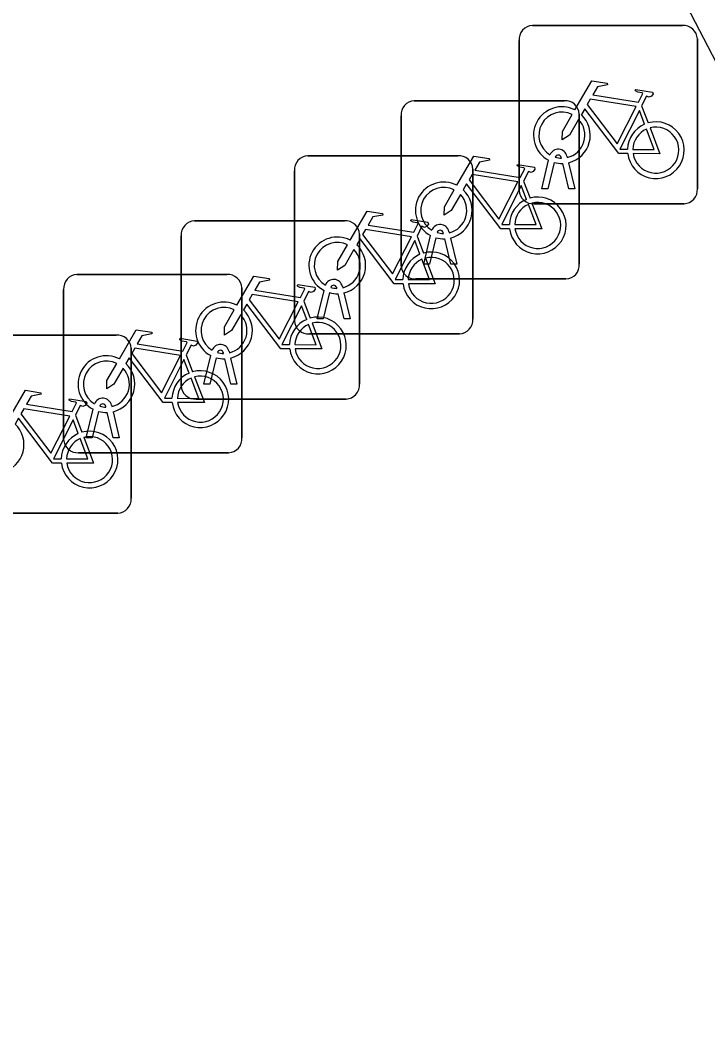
# Model space of a CAD drawing. Extents: x 158838 to 160074, y 386376 to 387776.
# Drawn here: x 159678.24 to 159682.1, y 387560.77 to 387566.4 of the extents above; entities that cross this region are included whole.
import ezdxf

# ---------------------------------------------------------------- set-up
doc = ezdxf.new("R2010")
doc.units = 0
doc.layers.add('IMGEO_Fietsenrek', color=7, linetype='Continuous')
doc.layers.add('IMGEO_Voetpad_open', color=7, linetype='Continuous')

msp = doc.modelspace()

# ---------------------------------------------------------------- linework, layer by layer
at = {"layer": 'IMGEO_Fietsenrek'}
for p, q in [((159681.1149, 387566.3685), (159681.9558, 387566.3685)), ((159681.9558, 387566.3685), (159681.1149, 387566.3685)), ((159681.0405, 387565.4439), (159681.0405, 387566.2848)), ((159681.0405, 387566.2848), (159681.0405, 387565.4439)), ((159682.0395, 387566.2941), (159682.0395, 387565.4532)), ((159682.0395, 387565.4532), (159682.0395, 387566.2941)), ((159680.4529, 387565.9465), (159681.2938, 387565.9465)), ((159681.2938, 387565.9465), (159680.4529, 387565.9465)), ((159681.7272, 387565.9182), (159681.7635, 387565.823)), ((159680.3785, 387565.0219), (159680.3785, 387565.8628)), ((159680.3785, 387565.8628), (159680.3785, 387565.0219)), ((159681.3775, 387565.8721), (159681.3775, 387565.0312)), ((159681.3775, 387565.0312), (159681.3775, 387565.8721)), ((159679.8559, 387565.6385), (159680.6968, 387565.6385)), ((159680.6968, 387565.6385), (159679.8559, 387565.6385)), ((159681.1675, 387565.4533), (159681.2058, 387565.6133)), ((159681.2779, 387565.6249), (159681.2769, 387565.6292)), ((159681.3086, 387565.6364), (159681.3104, 387565.6285)), ((159679.7815, 387564.7139), (159679.7815, 387565.5548)), ((159679.7815, 387565.5548), (159679.7815, 387564.7139)), ((159680.7805, 387565.5641), (159680.7805, 387564.7232)), ((159680.7805, 387564.7232), (159680.7805, 387565.5641)), ((159681.2362, 387565.6011), (159681.2009, 387565.4533)), ((159681.319, 387565.4533), (159681.2851, 387565.595)), ((159681.3174, 387565.5993), (159681.3524, 387565.4533)), ((159681.0652, 387565.4962), (159681.1015, 387565.401)), ((159681.2009, 387565.4533), (159681.1675, 387565.4533)), ((159681.3524, 387565.4533), (159681.319, 387565.4533)), ((159681.9651, 387565.3695), (159681.1242, 387565.3695)), ((159681.1242, 387565.3695), (159681.9651, 387565.3695)), ((159679.2209, 387565.2735), (159680.0618, 387565.2735)), ((159680.0618, 387565.2735), (159679.2209, 387565.2735)), ((159680.6466, 387565.2144), (159680.6484, 387565.2065)), ((159679.1465, 387564.3489), (159679.1465, 387565.1898)), ((159679.1465, 387565.1898), (159679.1465, 387564.3489)), ((159680.1455, 387565.1991), (159680.1455, 387564.3582)), ((159680.1455, 387564.3582), (159680.1455, 387565.1991)), ((159680.4682, 387565.1882), (159680.5045, 387565.093)), ((159680.5055, 387565.0313), (159680.5438, 387565.1913)), ((159680.5742, 387565.1791), (159680.5389, 387565.0313)), ((159680.6159, 387565.2029), (159680.6149, 387565.2072)), ((159680.657, 387565.0313), (159680.6231, 387565.173)), ((159680.6554, 387565.1773), (159680.6904, 387565.0313)), ((159680.5389, 387565.0313), (159680.5055, 387565.0313)), ((159680.6904, 387565.0313), (159680.657, 387565.0313)), ((159678.5619, 387564.9725), (159679.4028, 387564.9725)), ((159679.4028, 387564.9725), (159678.5619, 387564.9725)), ((159681.3031, 387564.9475), (159680.4622, 387564.9475)), ((159680.4622, 387564.9475), (159681.3031, 387564.9475)), ((159678.4875, 387564.0479), (159678.4875, 387564.8888)), ((159678.4875, 387564.8888), (159678.4875, 387564.0479)), ((159679.4865, 387564.8981), (159679.4865, 387564.0572)), ((159679.4865, 387564.0572), (159679.4865, 387564.8981)), ((159679.9085, 387564.7233), (159679.9468, 387564.8833)), ((159679.9772, 387564.8711), (159679.9419, 387564.7233)), ((159680.0189, 387564.8949), (159680.0179, 387564.8992)), ((159680.0496, 387564.9064), (159680.0514, 387564.8985)), ((159679.8332, 387564.8232), (159679.8695, 387564.728)), ((159680.06, 387564.7233), (159680.0261, 387564.865)), ((159680.0584, 387564.8693), (159680.0934, 387564.7233)), ((159679.9419, 387564.7233), (159679.9085, 387564.7233)), ((159680.0934, 387564.7233), (159680.06, 387564.7233)), ((159677.9409, 387564.6335), (159678.7818, 387564.6335)), ((159678.7818, 387564.6335), (159677.9409, 387564.6335)), ((159680.7061, 387564.6395), (159679.8652, 387564.6395)), ((159679.8652, 387564.6395), (159680.7061, 387564.6395)), ((159678.8655, 387564.5591), (159678.8655, 387563.7182)), ((159678.8655, 387563.7182), (159678.8655, 387564.5591)), ((159679.3839, 387564.5299), (159679.3829, 387564.5342)), ((159679.4146, 387564.5414), (159679.4164, 387564.5335)), ((159679.1742, 387564.5222), (159679.2105, 387564.427)), ((159679.2735, 387564.3583), (159679.3118, 387564.5183)), ((159679.3422, 387564.5061), (159679.3069, 387564.3583)), ((159679.425, 387564.3583), (159679.3911, 387564.5)), ((159679.4234, 387564.5043), (159679.4584, 387564.3583)), ((159679.3069, 387564.3583), (159679.2735, 387564.3583)), ((159679.4584, 387564.3583), (159679.425, 387564.3583)), ((159680.0711, 387564.2745), (159679.2302, 387564.2745)), ((159679.2302, 387564.2745), (159680.0711, 387564.2745)), ((159678.6145, 387564.0573), (159678.6528, 387564.2173)), ((159678.6832, 387564.2051), (159678.6479, 387564.0573)), ((159678.7249, 387564.2289), (159678.7239, 387564.2332)), ((159678.766, 387564.0573), (159678.7321, 387564.199)), ((159678.7556, 387564.2404), (159678.7574, 387564.2325)), ((159678.7644, 387564.2033), (159678.7994, 387564.0573)), ((159678.5532, 387564.1832), (159678.5895, 387564.088)), ((159678.6479, 387564.0573), (159678.6145, 387564.0573)), ((159678.7994, 387564.0573), (159678.766, 387564.0573)), ((159679.4121, 387563.9735), (159678.5712, 387563.9735)), ((159678.5712, 387563.9735), (159679.4121, 387563.9735)), ((159678.7911, 387563.6345), (159677.9502, 387563.6345)), ((159677.9502, 387563.6345), (159678.7911, 387563.6345))]:
    msp.add_line(p, q, dxfattribs=at)
for points in [[(159681.3531, 387565.8952), (159681.4478, 387566.0587), (159681.534, 387566.0449), (159681.5357, 387566.0362), (159681.4796, 387566.0253), (159681.4534, 387565.98), (159681.7086, 387565.9392)], [(159681.7086, 387565.9392), (159681.7336, 387565.988), (159681.7285, 387565.992), (159681.7053, 387565.9957), (159681.6926, 387566.0032), (159681.6916, 387566.0063), (159681.6938, 387566.0109), (159681.7886, 387565.9958), (159681.7909, 387565.9855), (159681.7815, 387565.9731), (159681.7691, 387565.9667), (159681.7546, 387565.9729), (159681.7272, 387565.9182)], [(159681.6957, 387565.914), (159681.4389, 387565.955), (159681.4222, 387565.9262), (159681.5892, 387565.7059), (159681.6957, 387565.914)], [(159681.6488, 387565.6505), (159681.5991, 387565.6506), (159681.4084, 387565.9023), (159681.3894, 387565.8695)], [(159681.7437, 387565.816), (159681.7144, 387565.8928), (159681.605, 387565.6747), (159681.6477, 387565.6746)], [(159681.3738, 387565.8427), (159681.3222, 387565.7535), (159681.2823, 387565.7275), (159681.2835, 387565.775), (159681.338, 387565.8692)], [(159681.6777, 387565.6745), (159681.7976, 387565.6743), (159681.7544, 387565.7879)], [(159681.7742, 387565.7948), (159681.8292, 387565.6502), (159681.6791, 387565.6505)], [(159680.6911, 387565.4732), (159680.7858, 387565.6367), (159680.872, 387565.6229), (159680.8737, 387565.6142), (159680.8176, 387565.6033), (159680.7914, 387565.558), (159681.0466, 387565.5172)], [(159681.0466, 387565.5172), (159681.0716, 387565.566), (159681.0665, 387565.57), (159681.0433, 387565.5737), (159681.0306, 387565.5812), (159681.0296, 387565.5843), (159681.0318, 387565.5889), (159681.1266, 387565.5738), (159681.1289, 387565.5635), (159681.1195, 387565.5511), (159681.1071, 387565.5447), (159681.0926, 387565.5509), (159681.0652, 387565.4962)], [(159681.0337, 387565.492), (159680.7769, 387565.533), (159680.7602, 387565.5042), (159680.9272, 387565.2839), (159681.0337, 387565.492)], [(159680.7118, 387565.4207), (159680.6602, 387565.3315), (159680.6203, 387565.3055), (159680.6215, 387565.353), (159680.676, 387565.4472)], [(159680.9868, 387565.2285), (159680.9371, 387565.2286), (159680.7464, 387565.4803), (159680.7274, 387565.4475)], [(159681.0817, 387565.394), (159681.0524, 387565.4708), (159680.943, 387565.2527), (159680.9857, 387565.2526)], [(159680.0941, 387565.1652), (159680.1888, 387565.3287), (159680.275, 387565.3149), (159680.2767, 387565.3062), (159680.2206, 387565.2953), (159680.1944, 387565.25), (159680.4496, 387565.2092)], [(159681.0157, 387565.2525), (159681.1356, 387565.2523), (159681.0924, 387565.3659)], [(159681.1122, 387565.3728), (159681.1672, 387565.2282), (159681.0171, 387565.2285)], [(159680.4496, 387565.2092), (159680.4746, 387565.258), (159680.4695, 387565.262), (159680.4463, 387565.2657), (159680.4336, 387565.2732), (159680.4326, 387565.2763), (159680.4348, 387565.2809), (159680.5296, 387565.2658), (159680.5319, 387565.2555), (159680.5225, 387565.2431), (159680.5101, 387565.2367), (159680.4956, 387565.2429), (159680.4682, 387565.1882)], [(159680.4367, 387565.184), (159680.1799, 387565.225), (159680.1632, 387565.1962), (159680.3302, 387564.9759), (159680.4367, 387565.184)], [(159680.3898, 387564.9205), (159680.3401, 387564.9206), (159680.1494, 387565.1723), (159680.1304, 387565.1395)], [(159680.4847, 387565.086), (159680.4554, 387565.1628), (159680.346, 387564.9447), (159680.3887, 387564.9446)], [(159680.1148, 387565.1127), (159680.0632, 387565.0235), (159680.0233, 387564.9975), (159680.0245, 387565.045), (159680.079, 387565.1392)], [(159680.4187, 387564.9445), (159680.5386, 387564.9443), (159680.4954, 387565.0579)], [(159680.5152, 387565.0648), (159680.5702, 387564.9202), (159680.4201, 387564.9205)], [(159679.4591, 387564.8002), (159679.5538, 387564.9637), (159679.64, 387564.9499), (159679.6417, 387564.9412), (159679.5856, 387564.9303), (159679.5594, 387564.885), (159679.8146, 387564.8442)], [(159679.8146, 387564.8442), (159679.8396, 387564.893), (159679.8345, 387564.897), (159679.8113, 387564.9007), (159679.7986, 387564.9082), (159679.7976, 387564.9113), (159679.7998, 387564.9159), (159679.8946, 387564.9008), (159679.8969, 387564.8905), (159679.8875, 387564.8781), (159679.8751, 387564.8717), (159679.8606, 387564.8779), (159679.8332, 387564.8232)], [(159679.8017, 387564.819), (159679.5449, 387564.86), (159679.5282, 387564.8312), (159679.6952, 387564.6109), (159679.8017, 387564.819)], [(159679.4798, 387564.7477), (159679.4282, 387564.6585), (159679.3883, 387564.6325), (159679.3895, 387564.68), (159679.444, 387564.7742)], [(159679.7548, 387564.5555), (159679.7051, 387564.5556), (159679.5144, 387564.8073), (159679.4954, 387564.7745)], [(159679.8497, 387564.721), (159679.8204, 387564.7978), (159679.711, 387564.5797), (159679.7537, 387564.5796)], [(159678.8001, 387564.4992), (159678.8948, 387564.6627), (159678.981, 387564.6489), (159678.9827, 387564.6402), (159678.9266, 387564.6293), (159678.9004, 387564.584), (159679.1556, 387564.5432)], [(159679.7837, 387564.5795), (159679.9036, 387564.5793), (159679.8604, 387564.6929)], [(159679.8802, 387564.6998), (159679.9352, 387564.5552), (159679.7851, 387564.5555)], [(159679.1556, 387564.5432), (159679.1806, 387564.592), (159679.1755, 387564.596), (159679.1523, 387564.5997), (159679.1396, 387564.6072), (159679.1386, 387564.6103), (159679.1408, 387564.6149), (159679.2356, 387564.5998), (159679.2379, 387564.5895), (159679.2285, 387564.5771), (159679.2161, 387564.5707), (159679.2016, 387564.5769), (159679.1742, 387564.5222)], [(159679.1427, 387564.518), (159678.8859, 387564.559), (159678.8692, 387564.5302), (159679.0362, 387564.3099), (159679.1427, 387564.518)], [(159679.0958, 387564.2545), (159679.0461, 387564.2546), (159678.8554, 387564.5063), (159678.8364, 387564.4735)], [(159679.1907, 387564.42), (159679.1614, 387564.4968), (159679.052, 387564.2787), (159679.0947, 387564.2786)], [(159678.8208, 387564.4467), (159678.7692, 387564.3575), (159678.7293, 387564.3315), (159678.7305, 387564.379), (159678.785, 387564.4732)], [(159679.1247, 387564.2785), (159679.2446, 387564.2783), (159679.2014, 387564.3919)], [(159679.2212, 387564.3988), (159679.2762, 387564.2542), (159679.1261, 387564.2545)], [(159678.1791, 387564.1602), (159678.2738, 387564.3237), (159678.36, 387564.3099), (159678.3617, 387564.3012), (159678.3056, 387564.2903), (159678.2794, 387564.245), (159678.5346, 387564.2042)], [(159678.5346, 387564.2042), (159678.5596, 387564.253), (159678.5545, 387564.257), (159678.5313, 387564.2607), (159678.5186, 387564.2682), (159678.5176, 387564.2713), (159678.5198, 387564.2759), (159678.6146, 387564.2608), (159678.6169, 387564.2505), (159678.6075, 387564.2381), (159678.5951, 387564.2317), (159678.5806, 387564.2379), (159678.5532, 387564.1832)], [(159678.5217, 387564.179), (159678.2649, 387564.22), (159678.2482, 387564.1912), (159678.4152, 387563.9709), (159678.5217, 387564.179)], [(159678.4748, 387563.9155), (159678.4251, 387563.9156), (159678.2344, 387564.1673), (159678.2154, 387564.1345)], [(159678.5697, 387564.081), (159678.5404, 387564.1578), (159678.431, 387563.9397), (159678.4737, 387563.9396)], [(159678.5037, 387563.9395), (159678.6236, 387563.9393), (159678.5804, 387564.0529)], [(159678.6002, 387564.0598), (159678.6552, 387563.9152), (159678.5051, 387563.9155)]]:
    msp.add_lwpolyline(points, dxfattribs=at)
for centre, radius, start, end in [((159681.1182, 387566.2906), 0.0779, 92.4484, 184.2845), ((159681.1182, 387566.2906), 0.0779, 92.4484, 184.2845), ((159681.9616, 387566.2908), 0.0779, 2.4484, 94.2845), ((159681.9616, 387566.2908), 0.0779, 2.4484, 94.2845), ((159680.4562, 387565.8686), 0.0779, 92.4484, 184.2845), ((159680.4562, 387565.8686), 0.0779, 92.4484, 184.2845), ((159681.2996, 387565.8688), 0.0779, 2.4484, 94.2845), ((159681.2996, 387565.8688), 0.0779, 2.4484, 94.2845), ((159681.2801, 387565.7539), 0.159, 62.6766, 242.1369), ((159681.2801, 387565.7539), 0.129, 63.3192, 238.903), ((159681.2801, 387565.7539), 0.129, 283.6043, 43.4302), ((159681.2801, 387565.7539), 0.159, 283.5766, 46.6042), ((159681.8067, 387565.6699), 0.159, 187.0065, 105.7708), ((159681.8067, 387565.6699), 0.159, 113.3408, 178.3217), ((159681.8067, 387565.6699), 0.129, 113.923, 177.9556), ((159681.8067, 387565.6699), 0.129, 188.6715, 104.5883), ((159681.2599, 387565.6253), 0.0499, 12.8025, 158.6934), ((159679.8592, 387565.5606), 0.0779, 92.4484, 184.2845), ((159679.8592, 387565.5606), 0.0779, 92.4484, 184.2845), ((159680.7026, 387565.5608), 0.0779, 2.4484, 94.2845), ((159680.7026, 387565.5608), 0.0779, 2.4484, 94.2845), ((159681.2599, 387565.6253), 0.0174, 12.8025, 163.4502), ((159681.2801, 387565.7539), 0.129, 253.415, 269.0204), ((159681.2801, 387565.7539), 0.159, 253.9967, 271.7867), ((159680.6181, 387565.3319), 0.159, 62.6766, 242.1369), ((159680.6181, 387565.3319), 0.129, 63.3192, 238.903), ((159680.6181, 387565.3319), 0.159, 283.5766, 46.6042), ((159681.1184, 387565.4472), 0.0779, 182.4484, 274.2845), ((159681.1184, 387565.4472), 0.0779, 182.4484, 274.2845), ((159681.9618, 387565.4474), 0.0779, 272.4484, 4.2845), ((159681.9618, 387565.4474), 0.0779, 272.4484, 4.2845), ((159680.6181, 387565.3319), 0.129, 283.6043, 43.4302), ((159681.1447, 387565.2479), 0.159, 113.3408, 178.3217), ((159681.1447, 387565.2479), 0.159, 187.0065, 105.7708), ((159681.1447, 387565.2479), 0.129, 188.6715, 104.5883), ((159681.1447, 387565.2479), 0.129, 113.923, 177.9556), ((159679.2242, 387565.1956), 0.0779, 92.4484, 184.2845), ((159679.2242, 387565.1956), 0.0779, 92.4484, 184.2845), ((159680.0676, 387565.1958), 0.0779, 2.4484, 94.2845), ((159680.0676, 387565.1958), 0.0779, 2.4484, 94.2845), ((159680.5979, 387565.2033), 0.0499, 12.8025, 158.6934), ((159680.5979, 387565.2033), 0.0174, 12.8025, 163.4502), ((159680.6181, 387565.3319), 0.129, 253.415, 269.0204), ((159680.0211, 387565.0239), 0.159, 62.6766, 242.1369), ((159680.0211, 387565.0239), 0.129, 63.3192, 238.903), ((159680.6181, 387565.3319), 0.159, 253.9967, 271.7867), ((159680.0211, 387565.0239), 0.129, 283.6043, 43.4302), ((159680.0211, 387565.0239), 0.159, 283.5766, 46.6042), ((159680.5477, 387564.9399), 0.159, 187.0065, 105.7708), ((159680.5477, 387564.9399), 0.159, 113.3408, 178.3217), ((159680.5477, 387564.9399), 0.129, 113.923, 177.9556), ((159680.5477, 387564.9399), 0.129, 188.6715, 104.5883), ((159680.4564, 387565.0252), 0.0779, 182.4484, 274.2845), ((159680.4564, 387565.0252), 0.0779, 182.4484, 274.2845), ((159681.2998, 387565.0254), 0.0779, 272.4484, 4.2845), ((159681.2998, 387565.0254), 0.0779, 272.4484, 4.2845), ((159678.5652, 387564.8946), 0.0779, 92.4484, 184.2845), ((159678.5652, 387564.8946), 0.0779, 92.4484, 184.2845), ((159679.4086, 387564.8948), 0.0779, 2.4484, 94.2845), ((159679.4086, 387564.8948), 0.0779, 2.4484, 94.2845), ((159680.0009, 387564.8953), 0.0499, 12.8025, 158.6934), ((159680.0211, 387565.0239), 0.159, 253.9967, 271.7867), ((159680.0009, 387564.8953), 0.0174, 12.8025, 163.4502), ((159680.0211, 387565.0239), 0.129, 253.415, 269.0204), ((159679.3861, 387564.6589), 0.159, 62.6766, 242.1369), ((159679.3861, 387564.6589), 0.129, 63.3192, 238.903), ((159679.3861, 387564.6589), 0.159, 283.5766, 46.6042), ((159679.3861, 387564.6589), 0.129, 283.6043, 43.4302), ((159679.9127, 387564.5749), 0.159, 113.3408, 178.3217), ((159679.9127, 387564.5749), 0.159, 187.0065, 105.7708), ((159679.8594, 387564.7172), 0.0779, 182.4484, 274.2845), ((159679.8594, 387564.7172), 0.0779, 182.4484, 274.2845), ((159679.9127, 387564.5749), 0.129, 188.6715, 104.5883), ((159680.7028, 387564.7174), 0.0779, 272.4484, 4.2845), ((159680.7028, 387564.7174), 0.0779, 272.4484, 4.2845), ((159679.9127, 387564.5749), 0.129, 113.923, 177.9556), ((159678.7876, 387564.5558), 0.0779, 2.4484, 94.2845), ((159678.7876, 387564.5558), 0.0779, 2.4484, 94.2845), ((159679.3659, 387564.5303), 0.0499, 12.8025, 158.6934), ((159679.3659, 387564.5303), 0.0174, 12.8025, 163.4502), ((159679.3861, 387564.6589), 0.129, 253.415, 269.0204), ((159678.7271, 387564.3579), 0.159, 62.6766, 242.1369), ((159678.7271, 387564.3579), 0.129, 63.3192, 238.903), ((159679.3861, 387564.6589), 0.159, 253.9967, 271.7867), ((159678.7271, 387564.3579), 0.129, 283.6043, 43.4302), ((159678.7271, 387564.3579), 0.159, 283.5766, 46.6042), ((159679.2537, 387564.2739), 0.159, 113.3408, 178.3217), ((159679.2537, 387564.2739), 0.159, 187.0065, 105.7708), ((159679.2537, 387564.2739), 0.129, 113.923, 177.9556), ((159679.2537, 387564.2739), 0.129, 188.6715, 104.5883), ((159679.2244, 387564.3522), 0.0779, 182.4484, 274.2845), ((159679.2244, 387564.3522), 0.0779, 182.4484, 274.2845), ((159680.0678, 387564.3524), 0.0779, 272.4484, 4.2845), ((159680.0678, 387564.3524), 0.0779, 272.4484, 4.2845), ((159678.7069, 387564.2293), 0.0499, 12.8025, 158.6934), ((159678.7271, 387564.3579), 0.159, 253.9967, 271.7867), ((159678.7069, 387564.2293), 0.0174, 12.8025, 163.4502), ((159678.7271, 387564.3579), 0.129, 253.415, 269.0204), ((159678.1061, 387564.0189), 0.159, 283.5766, 46.6042), ((159678.6327, 387563.9349), 0.159, 113.3408, 178.3217), ((159678.6327, 387563.9349), 0.159, 187.0065, 105.7708), ((159678.5654, 387564.0512), 0.0779, 182.4484, 274.2845), ((159678.5654, 387564.0512), 0.0779, 182.4484, 274.2845), ((159678.6327, 387563.9349), 0.129, 113.923, 177.9556), ((159678.6327, 387563.9349), 0.129, 188.6715, 104.5883), ((159679.4088, 387564.0514), 0.0779, 272.4484, 4.2845), ((159679.4088, 387564.0514), 0.0779, 272.4484, 4.2845), ((159678.7878, 387563.7124), 0.0779, 272.4484, 4.2845), ((159678.7878, 387563.7124), 0.0779, 272.4484, 4.2845)]:
    msp.add_arc(centre, radius, start, end, dxfattribs=at)
at = {"layer": 'IMGEO_Voetpad_open'}
msp.add_lwpolyline([(159689.233, 387548.331), (159684.527, 387545.893), (159679.278, 387556.173), (159685.661, 387559.406), (159678.801, 387572.592)], dxfattribs=at)

doc.saveas('drawing.dxf')
